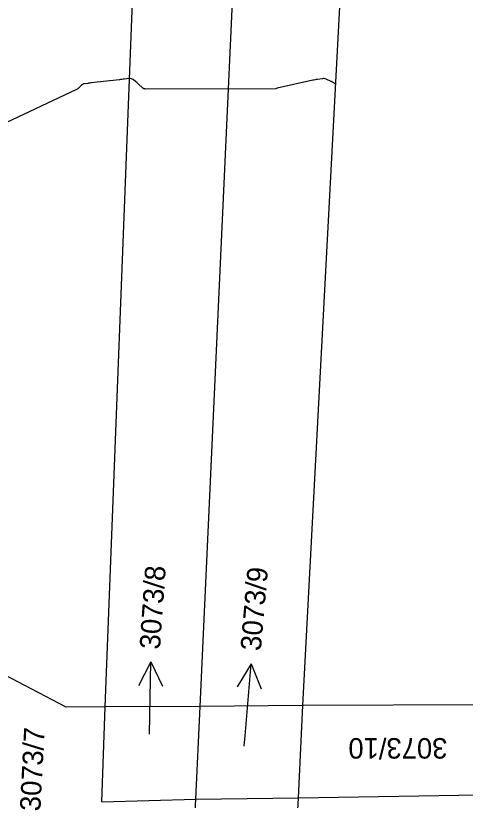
# Model space of a CAD drawing. Extents: x -534410 to -534262, y -1190162 to -1189584.
# Drawn here: x -534342.55 to -534323.89, y -1189946.36 to -1189913.8 of the extents above; entities that cross this region are included whole.
import ezdxf

# ---------------------------------------------------------------- set-up
doc = ezdxf.new("R2010")
doc.units = 0
for name, color, linetype in [('31', 7, 'Continuous'), ('Hranice parcel', 7, 'Continuous'), ('Parcelní čísla', 7, 'Continuous'), ('Pop  PČ popisy', 7, 'Continuous')]:
    doc.layers.add(name, color=color, linetype=linetype)

msp = doc.modelspace()

# ---------------------------------------------------------------- linework, layer by layer
at = {"layer": '31'}
msp.add_lwpolyline([(-534329.315, -1189916.632), (-534329.322, -1189916.618), (-534329.331, -1189916.606), (-534329.342, -1189916.596), (-534329.355, -1189916.587), (-534329.41, -1189916.555), (-534329.424, -1189916.547), (-534329.438, -1189916.54), (-534329.452, -1189916.533), (-534329.467, -1189916.526), (-534329.667, -1189916.436), (-534329.705, -1189916.421), (-534329.745, -1189916.413), (-534329.785, -1189916.41), (-534329.826, -1189916.414), (-534330.031, -1189916.445), (-534330.079, -1189916.453), (-534330.127, -1189916.462), (-534330.175, -1189916.471), (-534330.222, -1189916.481), (-534331.706, -1189916.814), (-534331.717, -1189916.816), (-534331.739, -1189916.819), (-534331.743, -1189916.821), (-534331.746, -1189916.824), (-534331.751, -1189916.83), (-534331.754, -1189916.833), (-534331.758, -1189916.834), (-534337.153, -1189916.844), (-534337.196, -1189916.841), (-534337.236, -1189916.829), (-534337.272, -1189916.81), (-534337.306, -1189916.783), (-534337.441, -1189916.654), (-534337.47, -1189916.627), (-534337.499, -1189916.6), (-534337.529, -1189916.575), (-534337.559, -1189916.55), (-534337.682, -1189916.451), (-534337.713, -1189916.429), (-534337.747, -1189916.415), (-534337.783, -1189916.409), (-534337.822, -1189916.409), (-534338.044, -1189916.433), (-534338.094, -1189916.438), (-534338.144, -1189916.443), (-534338.195, -1189916.449), (-534338.245, -1189916.455), (-534339.438, -1189916.593), (-534339.469, -1189916.597), (-534339.499, -1189916.6), (-534339.53, -1189916.604), (-534339.56, -1189916.607), (-534339.705, -1189916.623), (-534339.723, -1189916.626), (-534339.741, -1189916.632), (-534339.757, -1189916.64), (-534339.773, -1189916.651), (-534339.833, -1189916.7), (-534339.847, -1189916.713), (-534339.862, -1189916.726), (-534339.876, -1189916.739), (-534339.89, -1189916.752), (-534339.954, -1189916.815), (-534339.969, -1189916.829), (-534339.986, -1189916.842), (-534340.004, -1189916.853), (-534340.023, -1189916.863), (-534343.199, -1189918.354)], dxfattribs=at)
at = {"layer": 'Hranice parcel'}
for p, q in [((-534340.46, -1189942.49), (-534345.7, -1189939.75)), ((-534338.84, -1189942.48), (-534340.46, -1189942.49)), ((-534338.98, -1189946.42), (-534338.84, -1189942.48)), ((-534334.89, -1189942.46), (-534338.84, -1189942.48)), ((-534335.08, -1189946.31), (-534334.89, -1189942.46)), ((-534330.63, -1189942.43), (-534334.89, -1189942.46)), ((-534330.81, -1189946.26), (-534330.63, -1189942.43)), ((-534323.08, -1189942.39), (-534330.63, -1189942.43)), ((-534330.81, -1189946.26), (-534323.33, -1189946.13)), ((-534338.98, -1189946.42), (-534335.08, -1189946.31)), ((-534336.09, -1189968.55), (-534335.08, -1189946.31)), ((-534335.08, -1189946.31), (-534330.81, -1189946.26))]:
    msp.add_line(p, q, dxfattribs=at)
for points in [[(-534334.89, -1189942.46), (-534332.03, -1189880.06), (-534330.32, -1189744.92), (-534328.5, -1189646.74), (-534327.899, -1189634.546)], [(-534338.84, -1189942.48), (-534336.49, -1189881.83), (-534334.78, -1189743.85), (-534331.691, -1189634.648)], [(-534330.63, -1189942.43), (-534326.4, -1189862.47), (-534326.07, -1189744.82), (-534325.13, -1189646.79), (-534324.459, -1189634.648)], [(-534333.52, -1189974.6), (-534331.59, -1189960.61), (-534330.81, -1189946.26)]]:
    msp.add_lwpolyline(points, dxfattribs=at)
at = {"layer": 'Pop  PČ popisy'}
for p, q in [((-534336.941, -1189940.61), (-534337.459, -1189941.603)), ((-534336.993, -1189943.611), (-534336.941, -1189940.61)), ((-534336.941, -1189940.61), (-534336.457, -1189941.621)), ((-534332.773, -1189940.689), (-534333.36, -1189941.643)), ((-534333.035, -1189943.679), (-534332.773, -1189940.689)), ((-534332.773, -1189940.689), (-534332.362, -1189941.731)), ((-534333.075, -1189944.109), (-534333.035, -1189943.679))]:
    msp.add_line(p, q, dxfattribs=at)

# ---------------------------------------------------------------- texts
at = {"layer": 'Parcelní čísla'}
for s, rotation, p in [('3073/8', 86, (-534336.565, -1189940.116)), ('3073/9', 85, (-534332.381, -1189940.181)), ('3073/7', 87, (-534341.529, -1189946.826)), ('3073/10', 180, (-534324.637, -1189943.777))]:
    msp.add_text(s, height=0.85, rotation=rotation, dxfattribs=at).set_placement(p)

doc.saveas('drawing.dxf')
